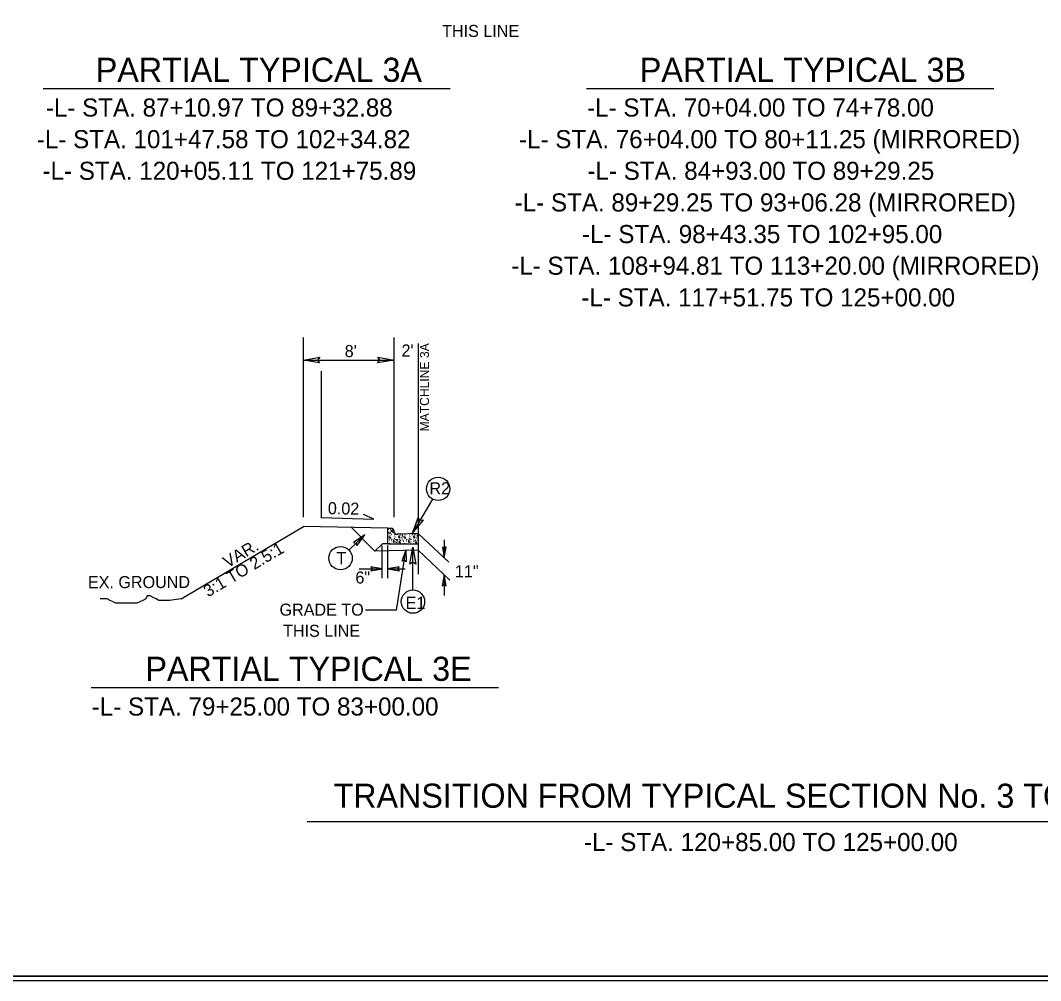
# Model space of a CAD drawing. Extents: x 2320980 to 2456309, y 595047 to 606177.
# Drawn here: x 2455798.4 to 2455910.9, y 596745.6 to 596851.5 of the extents above; entities that cross this region are included whole.
import ezdxf

# ---------------------------------------------------------------- set-up
doc = ezdxf.new("R2010")
doc.units = 0
for name, color, linetype in [('Matchline', 7, 'Continuous'), ('Matchline Text', 7, 'Continuous'), ('Old_Level_1', 7, 'Continuous'), ('Old_Level_2', 7, 'Continuous'), ('Old_Level_20', 7, 'Continuous'), ('Old_Level_21', 7, 'Continuous'), ('Old_Level_3', 7, 'Continuous'), ('Prop Dimension', 7, 'Continuous'), ('Prop Dimension Text', 7, 'Continuous'), ('Prop Terminator CELL', 7, 'Continuous'), ('Sheet Plan CELL', 7, 'Continuous'), ('Sheet Plot Border Inside CELL', 7, 'Continuous'), ('Typical Berm CELL', 7, 'Continuous'), ('Typical Curb CELL', 7, 'Continuous'), ('Typical Hinge Slope Arterial CELL', 7, 'Continuous'), ('Typical ID Circle CELL', 7, 'Continuous'), ('Typical Pavement Slope CELL', 7, 'Continuous'), ('Typical Pavement Slope Information CELL', 7, 'Continuous'), ('Typical Terminator CELL', 7, 'Continuous')]:
    doc.layers.add(name, color=color, linetype=linetype)

msp = doc.modelspace()

# ---------------------------------------------------------------- linework, layer by layer
at = {"layer": 'Matchline'}
msp.add_line((2455842.27, 596815.85), (2455842.27, 596790.41), dxfattribs=at)
at = {"layer": 'Old_Level_21'}
for p, q in [((2455829.61, 596796.71), (2455829.61, 596816.52)), ((2455839.61, 596812.79), (2455839.61, 596816.52)), ((2455829.61, 596814.03), (2455839.61, 596814.03)), ((2455831.61, 596796.71), (2455831.61, 596812.79)), ((2455839.61, 596796.71), (2455839.61, 596812.79)), ((2455816.14, 596787.69), (2455829.61, 596795.66)), ((2455838.31, 596789.98), (2455838.31, 596793.53)), ((2455838.94, 596789.98), (2455838.94, 596793.57)), ((2455839.89, 596786.42), (2455840.92, 596793.03)), ((2455839.89, 596786.42), (2455836.45, 596786.42))]:
    msp.add_line(p, q, dxfattribs=at)
at = {"layer": 'Old_Level_3'}
for p, q in [((2455800.9, 596843.99), (2455845.82, 596843.99)), ((2455860.85, 596843.99), (2455905.77, 596843.99)), ((2455806.2, 596777.91), (2455851.12, 596777.91)), ((2455830.01, 596763.14), (2455938.01, 596763.14))]:
    msp.add_line(p, q, dxfattribs=at)
at = {"layer": 'Prop Dimension'}
for p, q in [((2455842.27, 596794.91), (2455845.64, 596791.73)), ((2455845.14, 596794.2), (2455845.14, 596792.2)), ((2455842.27, 596793.04), (2455845.77, 596789.73)), ((2455845.14, 596790.33), (2455845.14, 596788.07))]:
    msp.add_line(p, q, dxfattribs=at)
at = {"layer": 'Prop Dimension Text'}
for p, q in [((2455834.64, 596793.07), (2455836.4, 596794.75)), ((2455835.75, 596791), (2455838.31, 596791)), ((2455838.94, 596791), (2455840.83, 596791))]:
    msp.add_line(p, q, dxfattribs=at)
msp.add_lwpolyline([(2455831.54, 596796.65), (2455837.4, 596796.49), (2455836.26, 596796.98)], dxfattribs=at)
for centre in [(2455844.48, 596799.82), (2455833.71, 596792.17), (2455841.7, 596787.38)]:
    msp.add_circle(centre, 1.29, dxfattribs=at)
at = {"layer": 'Prop Terminator CELL'}
for points in [[(2455844.94, 596793.4), (2455845.14, 596792.2), (2455845.36, 596793.41), (2455845.14, 596793.25)], [(2455845.35, 596789.13), (2455845.14, 596790.33), (2455844.93, 596789.12), (2455845.14, 596789.28)]]:
    msp.add_lwpolyline(points, close=True, dxfattribs=at)
at = {"layer": 'Sheet Plan CELL'}
for points in [[(2456042.11, 596956.08), (2455742.1, 596956.08), (2455742.1, 596746.08), (2456042.11, 596746.08)], [(2455742.1, 596746.08), (2455742.1, 596956.07), (2456002.1, 596956.08), (2456002.1, 596926.07), (2456042.11, 596926.06), (2456042.11, 596746.08)]]:
    msp.add_lwpolyline(points, close=True, dxfattribs=at)
at = {"layer": 'Sheet Plot Border Inside CELL'}
msp.add_lwpolyline([(2455711.41, 596745.57), (2456044.6, 596745.58), (2456044.61, 596956.57), (2455711.41, 596956.57)], close=True, dxfattribs=at)
at = {"layer": 'Typical Berm CELL'}
for p, q in [((2455838.94, 596795.47), (2455829.61, 596795.66)), ((2455838.94, 596793.75), (2455838.32, 596793.75))]:
    msp.add_line(p, q, dxfattribs=at)
at = {"layer": 'Typical Curb CELL'}
for p, q in [((2455838.94, 596793.75), (2455838.94, 596795.47)), ((2455838.94, 596795.47), (2455839.29, 596795.47)), ((2455839.41, 596795.27), (2455839.27, 596795.17)), ((2455839.27, 596795.17), (2455839.49, 596795.12)), ((2455839.49, 596795.12), (2455839.41, 596795.27)), ((2455839.61, 596795.13), (2455839.61, 596795.15)), ((2455838.99, 596794.96), (2455839.2, 596795.02)), ((2455839.17, 596794.9), (2455838.99, 596794.96)), ((2455839.16, 596794.54), (2455839.02, 596794.44)), ((2455839.02, 596794.44), (2455839.24, 596794.39)), ((2455839.24, 596794.39), (2455839.16, 596794.54)), ((2455839.2, 596795.02), (2455839.17, 596794.9)), ((2455839.57, 596794.11), (2455839.52, 596793.96)), ((2455839.52, 596793.96), (2455839.68, 596793.95)), ((2455839.68, 596793.95), (2455839.57, 596794.11)), ((2455842.27, 596794.91), (2455839.94, 596794.82)), ((2455840.14, 596794.62), (2455840.1, 596794.46)), ((2455840.1, 596794.46), (2455840.26, 596794.46)), ((2455840.24, 596794.03), (2455840.1, 596793.93)), ((2455840.1, 596793.93), (2455840.32, 596793.88)), ((2455840.26, 596794.46), (2455840.14, 596794.62)), ((2455840.32, 596793.88), (2455840.24, 596794.03)), ((2455840.82, 596794.54), (2455840.68, 596794.44)), ((2455840.68, 596794.44), (2455840.9, 596794.39)), ((2455840.9, 596794.39), (2455840.82, 596794.54)), ((2455841.23, 596794.11), (2455841.18, 596793.96)), ((2455841.18, 596793.96), (2455841.34, 596793.95)), ((2455841.34, 596793.95), (2455841.23, 596794.11)), ((2455841.81, 596794.62), (2455841.76, 596794.46)), ((2455841.76, 596794.46), (2455841.92, 596794.46)), ((2455841.92, 596794.46), (2455841.81, 596794.62)), ((2455842.02, 596794.01), (2455841.97, 596793.86)), ((2455842.13, 596793.86), (2455842.02, 596794.01)), ((2455838.94, 596793.75), (2455842.27, 596793.75)), ((2455841.97, 596793.86), (2455842.13, 596793.86))]:
    msp.add_line(p, q, dxfattribs=at)
for centre in [(2455838.96, 596795.32), (2455839.03, 596795.08), (2455839.25, 596795.37), (2455838.97, 596794.05), (2455839.13, 596794.2), (2455839.14, 596794.02), (2455839.16, 596794.71), (2455839.32, 596794.78), (2455839.34, 596794.13), (2455839.36, 596794.25), (2455839.37, 596794.93), (2455839.53, 596794.99), (2455839.55, 596794.56), (2455839.6, 596794.17), (2455839.66, 596794.82), (2455839.67, 596794.32), (2455839.68, 596794.75), (2455839.72, 596794.53), (2455839.8, 596793.95), (2455839.83, 596794.21), (2455839.91, 596794.16), (2455839.92, 596794.64), (2455839.95, 596794.77), (2455839.98, 596794.21), (2455840.01, 596794.08), (2455840.1, 596794.24), (2455840.21, 596794.72), (2455840.24, 596794.21), (2455840.31, 596794.15), (2455840.34, 596794.78), (2455840.38, 596794.46), (2455840.49, 596794.67), (2455840.51, 596794.4), (2455840.56, 596794.71), (2455840.58, 596794.59), (2455840.59, 596794.18), (2455840.64, 596794.05), (2455840.8, 596794.2), (2455840.8, 596794.02), (2455840.82, 596794.71), (2455840.98, 596794.78), (2455841, 596794.13), (2455841.02, 596794.25), (2455841.21, 596794.56), (2455841.26, 596794.17), (2455841.32, 596794.82), (2455841.33, 596794.32), (2455841.34, 596794.75), (2455841.38, 596794.53), (2455841.46, 596793.95), (2455841.49, 596794.21), (2455841.58, 596794.64), (2455841.62, 596794.77), (2455841.76, 596794.24), (2455841.79, 596794.04), (2455841.81, 596794.86), (2455841.81, 596794.16), (2455841.87, 596794.72), (2455841.97, 596794.15), (2455842, 596794.84), (2455842.04, 596794.46), (2455842.05, 596794.08), (2455842.15, 596794.67), (2455842.17, 596794.4), (2455842.22, 596794.71), (2455842.24, 596794.59), (2455842.25, 596794.18), (2455839.1, 596793.81), (2455839.93, 596793.89), (2455840.76, 596793.81)]:
    msp.add_circle(centre, 0.0107, dxfattribs=at)
for centre, start, end in [((2455839.29, 596795.15), 0, 90), ((2455839.93, 596795.13), 180, 272.3845)]:
    msp.add_arc(centre, 0.319, start, end, dxfattribs=at)
at = {"layer": 'Typical Hinge Slope Arterial CELL'}
msp.add_lwpolyline([(2455816.14, 596787.69), (2455814.83, 596787.52), (2455814.5, 596787.52), (2455814.01, 596787.52), (2455813.68, 596787.52), (2455813.36, 596787.69), (2455813.03, 596787.85), (2455812.7, 596788.02), (2455812.37, 596788.02), (2455812.21, 596787.69), (2455811.88, 596787.52), (2455811.55, 596787.36), (2455811.23, 596787.2), (2455810.9, 596787.2), (2455810.57, 596787.2), (2455810.24, 596787.2), (2455809.92, 596787.2), (2455809.59, 596787.2), (2455809.26, 596787.2), (2455808.93, 596787.2), (2455808.61, 596787.36), (2455808.28, 596787.52), (2455807.95, 596787.69), (2455807.46, 596787.69), (2455807.19, 596787.69)], dxfattribs=at)
at = {"layer": 'Typical ID Circle CELL'}
for p, q in [((2455843.84, 596798.7), (2455841.61, 596794.88)), ((2455841.68, 596788.68), (2455841.7, 596793.4))]:
    msp.add_line(p, q, dxfattribs=at)
at = {"layer": 'Typical Pavement Slope CELL'}
for p, q in [((2455834.9, 596795.55), (2455837.51, 596792.94)), ((2455842.27, 596794.91), (2455842.27, 596793.75)), ((2455838.32, 596793.75), (2455837.51, 596792.94)), ((2455842.27, 596793.04), (2455837.51, 596792.95))]:
    msp.add_line(p, q, dxfattribs=at)
at = {"layer": 'Typical Terminator CELL'}
for points in [[(2455831.4, 596813.72), (2455829.61, 596814.03), (2455831.41, 596814.35), (2455831.18, 596814.03)], [(2455837.81, 596814.34), (2455839.61, 596814.03), (2455837.8, 596813.71), (2455838.03, 596814.03)], [(2455842.28, 596796.68), (2455841.61, 596794.88), (2455842.86, 596796.36), (2455842.45, 596796.32)], [(2455835.5, 596793.53), (2455836.4, 596794.75), (2455835.13, 596793.9), (2455835.45, 596793.84)], [(2455840.51, 596791.83), (2455840.92, 596793.03), (2455840.94, 596791.76), (2455840.75, 596791.95)], [(2455841.37, 596791.51), (2455841.7, 596793.4), (2455842.03, 596791.5), (2455841.69, 596791.74)], [(2455837.06, 596790.78), (2455838.31, 596791), (2455837.06, 596791.22), (2455837.21, 596791)], [(2455840.19, 596791.21), (2455838.94, 596791), (2455840.2, 596790.77), (2455840.04, 596791)]]:
    msp.add_lwpolyline(points, close=True, dxfattribs=at)

# ---------------------------------------------------------------- texts
at = {"layer": 'Matchline Text'}
msp.add_text('MATCHLINE 3A', height=1, rotation=90, dxfattribs=at).set_placement((2455843.47, 596806.15))
at = {"layer": 'Old_Level_1'}
msp.add_text('EX. GROUND', height=1.33, rotation=0.0897, dxfattribs=at).set_placement((2455805.84, 596788.86))
at = {"layer": 'Old_Level_2'}
for s, height, p in [('PARTIAL TYPICAL 3A', 2.66, (2455806.71, 596844.72)), ('PARTIAL TYPICAL 3B', 2.66, (2455866.73, 596844.72)), ('-L- STA. 87+10.97 TO 89+32.88', 1.995, (2455801.2, 596840.89)), ('-L- STA. 70+04.00 TO 74+78.00', 1.995, (2455860.91, 596840.89)), ('-L- STA. 101+47.58 TO 102+34.82', 1.995, (2455800.2, 596837.4)), ('-L- STA. 76+04.00 TO 80+11.25 (MIRRORED)', 1.995, (2455853.4, 596837.4)), ('-L- STA. 120+05.11 TO 121+75.89', 1.995, (2455800.83, 596833.91)), ('-L- STA. 84+93.00 TO 89+29.25', 1.995, (2455860.95, 596833.91)), ('-L- STA. 89+29.25 TO 93+06.28 (MIRRORED)', 1.995, (2455852.92, 596830.42)), ('-L- STA. 98+43.35 TO 102+95.00', 1.995, (2455860.35, 596826.93)), ('-L- STA. 108+94.81 TO 113+20.00 (MIRRORED)', 1.995, (2455852.54, 596823.44)), ('-L- STA. 117+51.75 TO 125+00.00', 1.995, (2455860.28, 596819.94)), ('PARTIAL TYPICAL 3E', 2.66, (2455812.19, 596778.64)), ('-L- STA. 79+25.00 TO 83+00.00', 1.995, (2455806.26, 596774.81)), ('TRANSITION FROM TYPICAL SECTION No. 3 TO EXISTING', 2.66, (2455832.94, 596764.64)), ('-L- STA. 120+85.00 TO 125+00.00', 1.995, (2455860.56, 596759.86))]:
    msp.add_text(s, height=height, dxfattribs=at).set_placement(p)
at = {"layer": 'Old_Level_20'}
for s, p in [('R2', (2455843.52, 596799.22)), ('T', (2455833.25, 596791.51)), ('E1', (2455840.89, 596786.58))]:
    msp.add_text(s, height=1.33, dxfattribs=at).set_placement(p)
at = {"layer": 'Old_Level_21'}
for s, p in [('THIS LINE', (2455844.92, 596849.67)), ("8'", (2455834.17, 596814.35)), ('6"', (2455835.35, 596789.38)), ('GRADE TO', (2455826.98, 596785.83)), ('THIS LINE', (2455827.37, 596783.5))]:
    msp.add_text(s, height=1.33, dxfattribs=at).set_placement(p)
for s, rotation, p in [("2'", 359.9998, (2455840.44, 596814.42)), ('0.02', 358.8544, (2455832.3, 596797.03)), ('3:1 TO 2.5:1', 30.6384, (2455819.09, 596787.83)), ('VAR. ', 30.6384, (2455821.25, 596791.05))]:
    msp.add_text(s, height=1.33, rotation=rotation, dxfattribs=at).set_placement(p)
at = {"layer": 'Typical Pavement Slope Information CELL'}
msp.add_text('11"', height=1.33, dxfattribs=at).set_placement((2455846.33, 596790.07))

doc.saveas('drawing.dxf')
